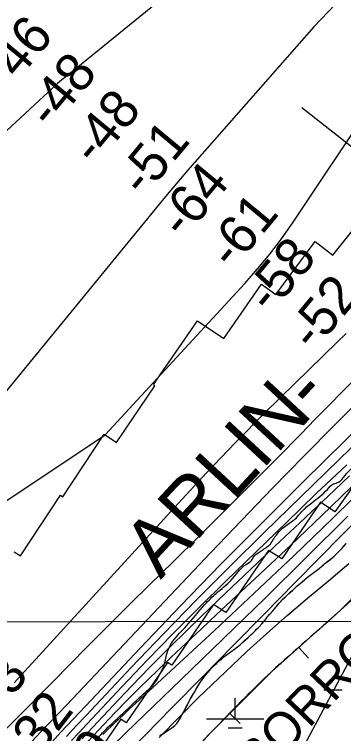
# Model space of a CAD drawing. Extents: x 3297735 to 3335592, y 670436 to 695807.
# Drawn here: x 3315898 to 3316472, y 684720 to 685975 of the extents above; entities that cross this region are included whole.
import ezdxf

# ---------------------------------------------------------------- set-up
doc = ezdxf.new("R2010")
doc.units = 0
for name, color, linetype in [('V-BORW-IDEN', 7, 'Continuous'), ('V-BORW-LINE', 7, 'Continuous'), ('V-GRID-MAJR', 7, 'Continuous'), ('V-RIVR-EDGE', 7, 'Continuous'), ('V-RIVR-RANG', 7, 'Continuous'), ('V-ROAD-CNTR', 7, 'Continuous'), ('V-RRAP-RVMT', 7, 'Continuous'), ('V-RRAP-RVMT-IDEN', 7, 'Continuous'), ('V-SITE-VEGE', 7, 'Continuous'), ('V-TOPO-DPTH', 7, 'Continuous'), ('V-TOPO-MAJR', 7, 'Continuous'), ('V-TOPO-MINR', 7, 'Continuous'), ('V-TOPO-WATR', 7, 'Continuous'), ('V-WETL-SWMP', 7, 'Continuous')]:
    doc.layers.add(name, color=color, linetype=linetype)

msp = doc.modelspace()

# ---------------------------------------------------------------- linework, layer by layer
at = {"layer": 'V-BORW-LINE'}
for p, q in [((3316393.5, 684870.6), (3316410.1, 684852)), ((3316273.4, 684755.2), (3316291.1, 684737.6))]:
    msp.add_line(p, q, dxfattribs=at)
msp.add_lwpolyline([(3316656.8, 685123.9), (3316626.3, 685093.6), (3316546.4, 685014.4), (3316466.3, 684935.5), (3316406.3, 684882), (3316346.3, 684828.5), (3316240.2, 684721.9), (3316227.3, 684708.6)], dxfattribs=at)
msp.add_spline([(3316061, 684544.4), (3316135.3, 684614.2), (3316346.3, 684828.5), (3316466.3, 684935.5), (3316626.3, 685093.6), (3316788.4, 685244.3), (3316877.5, 685308.2), (3316969.6, 685374.9), (3317033.1, 685411.6), (3317049.2, 685376.6), (3317057.1, 685343.9), (3317039.8, 685309.8), (3316928.3, 685169.5), (3316829.7, 685056.1), (3316730.3, 684938.4), (3316434.3, 684621.2), (3316410.6, 684596.2), (3316253.9, 684422.1), (3316103.3, 684269.5), (3316073.9, 684247.1), (3315985.7, 684193.8), (3315930.1, 684161.6), (3315892.4, 684158.6), (3315864.3, 684183.3), (3315846.9, 684211.7), (3315835.3, 684240.3), (3315902.8, 684341.5), (3315992.4, 684454.8), (3316024.3, 684502.8), (3316061, 684544.4)], degree=3, dxfattribs=at)
at = {"layer": 'V-GRID-MAJR'}
msp.add_lwpolyline([(3333388.2, 684936.3), (3332676.5, 684935.3), (3330154.9, 684931.8), (3328463.2, 684929.5), (3325367.2, 684925.5), (3322941.6, 684922.6), (3320771, 684920.2), (3318377.2, 684917.6), (3316653.7, 684915.8), (3314259.8, 684913.6), (3312823.6, 684912.3), (3310589.3, 684910.3), (3308642.2, 684908.8), (3305993.2, 684906.9), (3303248.2, 684905), (3301856.7, 684904.2)], dxfattribs=at)
at = {"layer": 'V-RIVR-EDGE'}
msp.add_spline([(3314332.5, 682283.9), (3314344.9, 682287.3), (3314358.1, 682294.7), (3314374.4, 682306.3), (3314394.2, 682317.1), (3314408.2, 682327.1), (3314425.7, 682339.9), (3314434.2, 682347.6), (3314443.2, 682360.4), (3314457.6, 682381.7), (3314472.4, 682411.9), (3314491.9, 682447.1), (3314504, 682468.4), (3314519.9, 682495.5), (3314540.6, 682530.4), (3314569.8, 682579.6), (3314586.9, 682612.5), (3314605.2, 682653.6), (3314624, 682696.2), (3314633.4, 682728.3), (3314641.6, 682755.5), (3314653.6, 682774.8), (3314666.9, 682788.4), (3314689.8, 682808.9), (3314699.9, 682821.2), (3314716.6, 682840.2), (3314742.7, 682874.3), (3314774.6, 682914.1), (3314793.3, 682940.5), (3314809.2, 682961.7), (3314829.5, 682991.6), (3314848.2, 683027.2), (3314871.5, 683064.7), (3314895.3, 683112.4), (3314930.7, 683167.8), (3314952.1, 683204.2), (3315057.2, 683357.9), (3315078.2, 683381.8), (3315093, 683392.3), (3315101.1, 683395.7), (3315113.6, 683398), (3315130.2, 683396.5), (3315136.4, 683396), (3315142.6, 683398.7), (3315151.6, 683404.9), (3315173, 683426.6), (3315192.8, 683442.1), (3315207.2, 683456.4), (3315216.5, 683472.2), (3315223.5, 683484.3), (3315237.1, 683502.8), (3315242.2, 683511.4), (3315243, 683524.5), (3315244.2, 683529.2), (3315255.5, 683547.8), (3315279.6, 683579.1), (3315294, 683598.9), (3315305.3, 683613.2), (3315310, 683627.1), (3315311.9, 683637.2), (3315317.8, 683645), (3315323.6, 683648), (3315323.6, 683652.3), (3315326.3, 683655.8), (3315330.6, 683660.8), (3315336, 683665.9), (3315339.9, 683675.5), (3315343.5, 683686.4), (3315346.6, 683695.7), (3315347, 683710.4), (3315347.4, 683722.4), (3315345.1, 683737.2), (3315345.2, 683750), (3315346.8, 683761.2), (3315349.5, 683764.3), (3315349.9, 683767.4), (3315354.2, 683779), (3315358.5, 683794.5), (3315362.4, 683800.4), (3315370.1, 683808.5), (3315374.4, 683815.8), (3315383.4, 683837.9), (3315387.3, 683855), (3315387, 683864.7), (3315385, 683871.3), (3315388.1, 683875.1), (3315392.8, 683876.3), (3315394.7, 683880.9), (3315403.3, 683896.4), (3315419.3, 683923.5), (3315433.7, 683947.5), (3315437.2, 683954.5), (3315436.8, 683961.1), (3315438, 683965), (3315450.9, 683988.6), (3315458.6, 683992.5), (3315462.5, 683995.2), (3315464.1, 684002.5), (3315468.8, 684016.5), (3315478.5, 684033.5), (3315498.3, 684056.7), (3315513.5, 684070.7), (3315521.3, 684082.3), (3315523.2, 684087.3), (3315534.9, 684097.8), (3315545, 684110.5), (3315557.1, 684124.1), (3315577.7, 684151.2), (3315590.5, 684164.3), (3315598.3, 684180.2), (3315604.2, 684192.6), (3315609.6, 684201.5), (3315623.6, 684224.7), (3315637.7, 684249.9), (3315651.7, 684270.4), (3315661, 684285.9), (3315665.7, 684296.4), (3315668.8, 684306.8), (3315671.5, 684310.7), (3315680.5, 684322.7), (3315685.9, 684326.6), (3315687.5, 684332), (3315687.5, 684337.4), (3315690.6, 684340.9), (3315706.2, 684356.8), (3315715.1, 684366.8), (3315728.7, 684382.7), (3315735.3, 684392), (3315740.8, 684400.1), (3315746.2, 684410.2), (3315754, 684419.9), (3315767.6, 684436.9), (3315797.2, 684465.1), (3315824.4, 684496.9), (3315835.7, 684508.9), (3315845.4, 684518.9), (3315855.9, 684533.2), (3315917.3, 684595.9), (3315957, 684638.1), (3315987.3, 684659.7), (3316015.3, 684684.5), (3316035.1, 684702.3), (3316044.1, 684713.5), (3316063.1, 684733.6), (3316100.4, 684768.4), (3316125.3, 684791.6), (3316138.5, 684803.6), (3316151, 684823.4), (3316159.5, 684843.1), (3316165.4, 684866), (3316174, 684881.5), (3316197.7, 684908.2), (3316229.6, 684945.3), (3316249.8, 684965.1), (3316275.5, 684987.9), (3316301.5, 685015.3), (3316311.2, 685022.3), (3316314.7, 685028.1), (3316324.8, 685037), (3316331.1, 685041.3), (3316337.3, 685045.1), (3316343.9, 685050.9), (3316349.7, 685059.8), (3316371.5, 685083.4), (3316388.6, 685096.2), (3316398.7, 685107.4), (3316416.2, 685122.9), (3316443.4, 685146.1), (3316453.9, 685155.7), (3316462.8, 685158.8), (3316468.6, 685163.5), (3316479.5, 685177), (3316494.7, 685189.8), (3316513.3, 685202.1), (3316536.7, 685221.1), (3316559.2, 685238.5), (3316587.2, 685262.4), (3316636.9, 685301.5), (3316712.3, 685357.5), (3316745.3, 685385), (3316768.2, 685402.4), (3316780.7, 685413.2), (3316806.3, 685440.7), (3316819.2, 685455.4), (3316844.4, 685481.7), (3316867, 685499.5), (3316882.5, 685511.1), (3316905.8, 685537.4), (3316931.9, 685564.1), (3316969.2, 685598.5), (3316985.9, 685613.6), (3317001.9, 685628.7), (3317017.8, 685644.5), (3317028.7, 685652.6), (3317037.2, 685661.2), (3317052.8, 685673.5), (3317075.3, 685687.8), (3317092.4, 685696.3), (3317103.3, 685703.3), (3317111, 685709.8), (3317130.9, 685733.8), (3317147.6, 685754.7), (3317177.2, 685789.2), (3317206.3, 685816.6), (3317272.8, 685885.1), (3317325.7, 685938.9), (3317356.8, 685972.2), (3317386.7, 686002.3), (3317409.6, 686022.4), (3317459.4, 686063.8), (3317493.2, 686088.9), (3317516.1, 686108.7), (3317520, 686116), (3317520.4, 686123), (3317527, 686135.8), (3317538.3, 686157.1), (3317553.9, 686174.9), (3317576, 686194.2), (3317585.8, 686203.9), (3317597.1, 686222.1), (3317609.5, 686237.6), (3317632.1, 686261.9), (3317642.2, 686270.8), (3317659.2, 686280.9), (3317668.6, 686290.2), (3317678.7, 686299.4), (3317692.7, 686308.3), (3317712.1, 686324.2), (3317733.9, 686344.3), (3317749, 686362.5), (3317772.7, 686387.2), (3317794.1, 686406.6), (3317815.5, 686421.7), (3317821.7, 686429.8), (3317831.4, 686444.5), (3317837.3, 686456.9), (3317843.9, 686458.4), (3317852.4, 686461.9), (3317865.6, 686468.5), (3317881.6, 686479.3), (3317892.4, 686489.3), (3317902.6, 686501.7), (3317906.8, 686510.6), (3317912.3, 686528.8), (3317916.6, 686539.7), (3317920.9, 686544.7), (3317931.8, 686551.7), (3317955.5, 686567.5), (3317973.7, 686583), (3317980, 686591.9), (3317987.3, 686602.7), (3318007.6, 686624.8), (3318020.4, 686634.8), (3318018.5, 686637.5), (3318030.9, 686653.4), (3318034.8, 686650.7), (3318039.4, 686656.9), (3318050.3, 686664.6), (3318082.6, 686680.8), (3318124.1, 686700.9), (3318142.8, 686716), (3318149.4, 686724.1), (3318148.6, 686727.6), (3318152.1, 686732.6), (3318161.8, 686744.6), (3318168.4, 686756.2), (3318174.7, 686766.3), (3318184.4, 686779.5), (3318196.1, 686795.3), (3318211.6, 686812.7), (3318221, 686824), (3318223.7, 686833.3), (3318227.6, 686840.6), (3318232.7, 686847.2), (3318235.8, 686857.7), (3318240.1, 686864.6), (3318252.9, 686883.2), (3318274.7, 686907.6), (3318298, 686928.5), (3318327.1, 686944.7), (3318349.3, 686951.6), (3318362.1, 686955.1), (3318370.2, 686961.3), (3318383.5, 686983.7), (3318391.3, 686996.5), (3318395.1, 687000), (3318401.7, 687000), (3318407.5, 687001.1), (3318412.6, 687003.8), (3318416.5, 687008.9), (3318422.7, 687017), (3318440.6, 687037.5), (3318448.8, 687040.2), (3318453, 687042.9), (3318455.8, 687051.4), (3318462.4, 687060.3), (3318484.9, 687082.8), (3318499.3, 687098.2), (3318510.6, 687111), (3318518.8, 687124.9), (3318525, 687134.6), (3318537.8, 687148.6), (3318566.2, 687172.1), (3318582.5, 687190.7), (3318592.6, 687203.1), (3318612.5, 687228.6), (3318628.4, 687251.9), (3318642.1, 687266.6), (3318646.3, 687279.7), (3318655.7, 687290.6), (3318665, 687298.7), (3318672.8, 687309.2), (3318676.7, 687321.2), (3318685.7, 687333.9), (3318691.5, 687344.4), (3318699.3, 687352.9), (3318716.4, 687367.2), (3318716.8, 687379.2), (3318717.6, 687392), (3318724.2, 687404.8), (3318732, 687415.7), (3318742.9, 687423.8), (3318760.3, 687430.7), (3318770, 687431.1), (3318780.9, 687428.3), (3318786.7, 687436.5), (3318804.2, 687454.3), (3318817.5, 687473.2), (3318829.9, 687487.5), (3318849, 687509.6), (3318869.2, 687534.4), (3318894.1, 687564.6), (3318929.5, 687611.8), (3318945.8, 687629.2), (3318962.9, 687647), (3318977.7, 687660.5), (3318993.6, 687679.9), (3319024.4, 687709.3), (3319059.4, 687753), (3319086.2, 687782), (3319108.8, 687809.5), (3319125.9, 687827.3), (3319135.2, 687842.4), (3319146.9, 687859.4), (3319161.7, 687877.6), (3319172.6, 687889.6), (3319185.8, 687908.6), (3319206.8, 687940.7), (3319238.3, 687987.6), (3319258.2, 688014.3), (3319282.3, 688048.7), (3319299.8, 688074.3), (3319310.7, 688085.9), (3319319.6, 688093.2), (3319326.3, 688101.4), (3319337.2, 688116.1), (3319351.9, 688127.7), (3319358.9, 688137.4), (3319372.5, 688156.3), (3319390.8, 688181.1), (3319409.1, 688207), (3319418.9, 688220.6), (3319428.6, 688231), (3319452.7, 688254.6), (3319466.7, 688269.3), (3319478, 688285.6), (3319487.3, 688294.5), (3319498.2, 688304.5), (3319498.2, 688312.3), (3319502.1, 688317.3), (3319523.5, 688343.7), (3319546, 688372.3), (3319572.1, 688405.6), (3319583.4, 688420.3), (3319604.8, 688443.1), (3319614.5, 688453.9), (3319630, 688470.2), (3319645.6, 688490.3), (3319664.3, 688513.9), (3319677.9, 688534.1), (3319689.6, 688553), (3319707.1, 688579.4), (3319721.9, 688607.3)], degree=3, dxfattribs=at)
at = {"layer": 'V-RIVR-RANG'}
msp.add_line((3317213.4, 685165.4), (3316398.9, 685812), dxfattribs=at)
at = {"layer": 'V-ROAD-CNTR'}
msp.add_spline([(3318355.4, 686051.3), (3318152.3, 685849.2), (3317971.8, 685680.4), (3317879.7, 685589.9), (3317724, 685436.5), (3317466.2, 685164.6), (3316895.4, 684580.9), (3316387, 684055.7), (3316009.4, 683669.6), (3315932.2, 683586.3), (3315870.4, 683508.7), (3315498.4, 682865.4)], degree=3, dxfattribs=at)
at = {"layer": 'V-RRAP-RVMT'}
for p, q in [((3316452.9, 685554.5), (3316598.4, 685738.6)), ((3316353.6, 685486), (3316421.7, 685578.7)), ((3316421.7, 685578.7), (3316452.9, 685554.5)), ((3316262.8, 685409.1), (3316328.3, 685504.4)), ((3316328.3, 685504.4), (3316353.6, 685486)), ((3316140.2, 685328.9), (3316216.9, 685440.2)), ((3316216.9, 685440.2), (3316262.8, 685409.1)), ((3316142.6, 685326.6), (3316140.2, 685328.9)), ((3316075.8, 685227.8), (3316142.6, 685326.6)), ((3315982.1, 685133.1), (3316054, 685242.7)), ((3316054, 685242.7), (3316075.8, 685227.8)), ((3316528.3, 685208.6), (3316456.5, 685106.8)), ((3315908.4, 685030.2), (3315978.1, 685135.9)), ((3315978.1, 685135.9), (3315982.1, 685133.1)), ((3316431.3, 685123.6), (3316363.9, 685025)), ((3316456.5, 685106.8), (3316431.3, 685123.6)), ((3315897.1, 685037.5), (3315908.4, 685030.2)), ((3316340.7, 685039.5), (3316266.1, 684931.2)), ((3316363.9, 685025), (3316340.7, 685039.5)), ((3316244.9, 684945.6), (3316172.3, 684839.4)), ((3316266.1, 684931.2), (3316244.9, 684945.6)), ((3316164.4, 684844.3), (3316092.5, 684739)), ((3316172.3, 684839.4), (3316164.4, 684844.3)), ((3316082.9, 684745.6), (3316009.7, 684638)), ((3316092.5, 684739), (3316082.9, 684745.6))]:
    msp.add_line(p, q, dxfattribs=at)
at = {"layer": 'V-SITE-VEGE'}
for points in [[(3316328.7, 684911.6), (3316336.3, 684920.5), (3316338.4, 684923.3), (3316342.2, 684927.9), (3316347.9, 684934.4), (3316350.8, 684937.6), (3316359.3, 684947.5), (3316366.4, 684955.1), (3316373.5, 684962.4), (3316376.3, 684964.7), (3316382.2, 684970), (3316385.9, 684973.1), (3316390.2, 684977.1), (3316396.1, 684981.9), (3316399.1, 684984.8), (3316404.1, 684989), (3316408.4, 684993.1), (3316428.8, 685007.9), (3316433.3, 685011.8), (3316438.9, 685016.9), (3316451.7, 685026.7), (3316455.7, 685030.1), (3316468.4, 685043), (3316475.8, 685051.5)], [(3316151.1, 684716.7), (3316159.1, 684721.5), (3316161.7, 684723.3), (3316165.2, 684725.5), (3316172.1, 684730.4), (3316177, 684734.2), (3316180.5, 684737.9), (3316184.4, 684743.2), (3316186.3, 684746.4), (3316189.1, 684752), (3316192.7, 684758.2), (3316199.4, 684770.5), (3316204.2, 684780.2), (3316209.4, 684789.2), (3316211.3, 684792.7), (3316214.2, 684797.7), (3316221.6, 684809.5), (3316227.5, 684817.4), (3316231.1, 684822.6), (3316238.4, 684830.9), (3316241.5, 684834.3), (3316246.5, 684839.4), (3316255.2, 684847.7), (3316259, 684850.7), (3316263, 684854.1), (3316268.9, 684858.6), (3316272.8, 684861.2), (3316278, 684865.1), (3316281.1, 684867.6), (3316286.7, 684871.7), (3316291, 684875.3), (3316295.7, 684879.5), (3316305.4, 684887.9), (3316310.5, 684892.8), (3316313.2, 684895.3), (3316323.6, 684906.1), (3316328.7, 684911.6)]]:
    msp.add_lwpolyline(points, dxfattribs=at)
at = {"layer": 'V-TOPO-DPTH'}
for points in [[(3315875.2, 684720.6), (3315898.3, 684743.7), (3315921.3, 684766.8), (3315944.3, 684790), (3315967.2, 684813.3), (3315991.9, 684838.6), (3316027.3, 684874.4), (3316062.8, 684910.1), (3316098.5, 684945.6), (3316134.4, 684980.9), (3316173.8, 685019.5), (3316219.5, 685064.5), (3316265.1, 685109.7), (3316310.4, 685155.1), (3316355.6, 685200.8), (3316397.4, 685243.3), (3316421.5, 685267.8), (3316445.6, 685292.3), (3316469.7, 685316.8), (3316493.8, 685341.4)], [(3316493.8, 685341.4), (3316469.7, 685316.8), (3316445.6, 685292.3), (3316421.5, 685267.8), (3316397.4, 685243.3), (3316355.6, 685200.8), (3316310.4, 685155.1), (3316265.1, 685109.7), (3316219.5, 685064.5), (3316173.8, 685019.5), (3316134.4, 684980.9), (3316098.5, 684945.6), (3316062.8, 684910.1), (3316027.3, 684874.4), (3315991.9, 684838.6), (3315967.2, 684813.3), (3315944.3, 684790), (3315921.3, 684766.8), (3315898.3, 684743.7), (3315875.2, 684720.6)], [(3315928.4, 684706.7), (3315943.3, 684722.4), (3315958.2, 684738.2), (3315973.1, 684754), (3315988.1, 684769.7), (3316240.1, 685035.8), (3316293.8, 685092.1), (3316347.8, 685148.2), (3316402.2, 685203.9), (3316456.9, 685259.3), (3316535.8, 685338.6)], [(3316535.8, 685338.6), (3316456.9, 685259.3), (3316402.2, 685203.9), (3316347.8, 685148.2), (3316293.8, 685092.1), (3316240.1, 685035.8), (3315988.1, 684769.7), (3315973.1, 684754), (3315958.2, 684738.2), (3315943.3, 684722.4), (3315928.4, 684706.7)], [(3315957.3, 684699.5), (3315978.6, 684722.4), (3316000, 684745.3), (3316021.5, 684768.1), (3316117.4, 684869.7), (3316187.3, 684942.8), (3316257.7, 685015.5), (3316329, 685087.4), (3316400.7, 685158.7), (3316586, 685341.1)], [(3316586, 685341.1), (3316400.7, 685158.7), (3316329, 685087.4), (3316257.7, 685015.5), (3316187.3, 684942.8), (3316117.4, 684869.7), (3316021.5, 684768.1), (3316000, 684745.3), (3315978.6, 684722.4), (3315957.3, 684699.5)], [(3316477.1, 685189.2), (3316450.5, 685164), (3316424, 685138.8), (3316397.6, 685113.4), (3316371.3, 685088), (3316266.1, 684986), (3316220.2, 684940.7), (3316174.7, 684895.1), (3316129.8, 684848.8), (3316085.3, 684802.1), (3316023.8, 684736.5), (3316010.5, 684722.3), (3315997.3, 684707.9)], [(3315997.3, 684707.9), (3316010.5, 684722.3), (3316023.8, 684736.5), (3316085.3, 684802.1), (3316129.8, 684848.8), (3316174.7, 684895.1), (3316220.2, 684940.7), (3316266.1, 684986), (3316371.3, 685088), (3316397.6, 685113.4), (3316424, 685138.8), (3316450.5, 685164), (3316477.1, 685189.2)], [(3316486.2, 685151), (3316433.3, 685099.9), (3316379.9, 685049.3), (3316326.3, 684998.9), (3316250.2, 684927.9), (3316223.7, 684903.1), (3316197.3, 684878.2), (3316171, 684853.3), (3316144.7, 684828.2), (3316133.5, 684817.4), (3316113.1, 684797.5), (3316092.9, 684777.4), (3316073.1, 684756.9), (3316053.5, 684736.3), (3316026.1, 684707)], [(3316486.2, 685151), (3316433.3, 685099.9), (3316379.9, 685049.3), (3316326.3, 684998.9), (3316250.2, 684927.9), (3316223.7, 684903.1), (3316197.3, 684878.2), (3316171, 684853.3), (3316144.7, 684828.2), (3316133.5, 684817.4), (3316113.1, 684797.5), (3316092.9, 684777.4), (3316073.1, 684756.9), (3316053.5, 684736.3), (3316026.1, 684707)], [(3316067.2, 684697.4), (3316092.1, 684721.8), (3316188.6, 684814.5), (3316261.7, 684885.2), (3316334.6, 684956.3), (3316407, 685027.7), (3316479.2, 685099.5)]]:
    msp.add_lwpolyline(points, dxfattribs=at)
at = {"layer": 'V-TOPO-MAJR'}
for points in [[(3316677.8, 686427.6), (3315986.5, 685865.4), (3315983, 685862.7), (3315979.5, 685859.9), (3315976.1, 685857), (3315972.8, 685854), (3315827.4, 685719.8)], [(3316299.9, 684505.7), (3316592, 685054.4), (3316721.8, 685220.7), (3316731.5, 685232.1), (3316741.6, 685243.2), (3316751.9, 685254.1), (3316839.5, 685342.8), (3316858, 685360.5), (3316877.3, 685377.3), (3316897.5, 685393), (3317338, 685746.2), (3317361.3, 685770), (3317384.6, 685793.9), (3317407.6, 685817.9), (3317430.5, 685842.1), (3317490.2, 685905.5), (3317542.9, 685961.3), (3317595.9, 686016.9)], [(3315897.3, 684809), (3316182.9, 685121.5), (3316232.7, 685175), (3316283.1, 685227.8), (3316334.4, 685279.7), (3316386.4, 685331), (3316460.9, 685403.4), (3316476.3, 685417.9)]]:
    msp.add_lwpolyline(points, dxfattribs=at)
at = {"layer": 'V-TOPO-MINR'}
for points in [[(3316055.6, 685241.4), (3316299.3, 685505.5), (3316321.5, 685530.7), (3316342.8, 685556.5), (3316363, 685583.3), (3316382.3, 685610.8), (3316518.9, 685815), (3316548.7, 685862), (3316576.7, 685909.9), (3316602.3, 685959.1), (3316626.3, 686009.3)], [(3316457.2, 685992.4), (3316419.8, 685953.2), (3316212.3, 685717.2), (3316199.3, 685702.3), (3316186.4, 685687.2), (3316173.7, 685672.1), (3316161, 685656.8), (3315780.5, 685192.6), (3315754, 685160.4), (3315727.4, 685128.2), (3315700.8, 685096), (3315674.1, 685063.9), (3315630.4, 685011.5), (3315625.5, 685005.6), (3315620.8, 684999.6), (3315616.1, 684993.5), (3315611.5, 684987.4), (3315563.8, 684922.7), (3315563.6, 684919.4), (3315564.3, 684917.3), (3315566.6, 684916.7), (3315569.8, 684917.2), (3316055.6, 685241.4)], [(3316493.8, 685341.4), (3316469.7, 685316.8), (3316445.6, 685292.3), (3316421.5, 685267.8), (3316397.4, 685243.3), (3316355.6, 685200.8), (3316310.4, 685155.1), (3316265.1, 685109.7), (3316219.5, 685064.5), (3316173.8, 685019.5), (3316134.4, 684980.9), (3316098.5, 684945.6), (3316062.8, 684910.1), (3316027.3, 684874.4), (3315991.9, 684838.6), (3315967.2, 684813.3), (3315944.3, 684790), (3315921.3, 684766.8), (3315898.3, 684743.7), (3315875.2, 684720.6)], [(3315928.4, 684706.7), (3315943.3, 684722.4), (3315958.2, 684738.2), (3315973.1, 684754), (3315988.1, 684769.7), (3316240.1, 685035.8), (3316293.8, 685092.1), (3316347.8, 685148.2), (3316402.2, 685203.9), (3316456.9, 685259.3), (3316535.8, 685338.6)], [(3315957.3, 684699.5), (3315978.6, 684722.4), (3316000, 684745.3), (3316021.5, 684768.1), (3316117.4, 684869.7), (3316187.3, 684942.8), (3316257.7, 685015.5), (3316329, 685087.4), (3316400.7, 685158.7), (3316586, 685341.1)], [(3316102.2, 684693.4), (3316172.3, 684764.9), (3316226, 684819.7), (3316279.7, 684874.4), (3316333.4, 684929), (3316387.2, 684983.7), (3316676.4, 685277.5)], [(3315988.1, 684715), (3316005.4, 684733.6), (3316022.7, 684752), (3316101.1, 684835.2), (3316158, 684894.9), (3316215.4, 684954.1), (3316273.6, 685012.5), (3316332.3, 685070.4), (3316526.9, 685260.2)], [(3315997.3, 684707.9), (3316010.5, 684722.3), (3316023.8, 684736.5), (3316085.3, 684802.1), (3316129.8, 684848.8), (3316174.7, 684895.1), (3316220.2, 684940.7), (3316266.1, 684986), (3316371.3, 685088), (3316397.6, 685113.4), (3316424, 685138.8), (3316450.5, 685164), (3316477.1, 685189.2)], [(3316015.5, 684711.3), (3316025, 684721.5), (3316069.5, 684769.1), (3316101.5, 684802.8), (3316133.8, 684836.2), (3316166.7, 684869.1), (3316199.9, 684901.6), (3316222.7, 684923.6), (3316265.6, 684964.9), (3316308.7, 685006), (3316351.9, 685047), (3316395.3, 685087.8), (3316405.8, 685097.8), (3316443.9, 685133.7), (3316481.8, 685169.7)], [(3316052, 684718.6), (3316059.4, 684726), (3316067, 684733.4), (3316070.6, 684736.8), (3316080.1, 684745.8), (3316089.5, 684754.8), (3316099, 684763.7), (3316108.6, 684772.5), (3316246.6, 684900.3), (3316315.9, 684965), (3316384.7, 685030.2), (3316452.8, 685096.1), (3316520.5, 685162.4)], [(3316067.2, 684697.4), (3316092.1, 684721.8), (3316188.6, 684814.5), (3316261.7, 684885.2), (3316334.6, 684956.3), (3316407, 685027.7), (3316479.2, 685099.5)], [(3316149.8, 684713.2), (3316184, 684748.3), (3316218.7, 684783), (3316253.9, 684817.1), (3316289.5, 684850.8), (3316302.9, 684863.1), (3316337.7, 684894.8), (3316372.9, 684925.9), (3316408.8, 684956.4), (3316445, 684986.4), (3316480.9, 685016.8)]]:
    msp.add_lwpolyline(points, dxfattribs=at)
at = {"layer": 'V-TOPO-WATR'}
msp.add_lwpolyline([(3316026.1, 684707), (3316053.5, 684736.3), (3316073.1, 684756.9), (3316092.9, 684777.4), (3316113.1, 684797.5), (3316133.5, 684817.4), (3316144.7, 684828.2), (3316171, 684853.3), (3316197.3, 684878.2), (3316223.7, 684903.1), (3316250.2, 684927.9), (3316326.3, 684998.9), (3316379.9, 685049.3), (3316433.3, 685099.9), (3316486.2, 685151)], dxfattribs=at)
at = {"layer": 'V-WETL-SWMP'}
for p, q in [((3316437.1, 684796.7), (3316469.1, 684796.7)), ((3316282.5, 684746), (3316282.5, 684782)), ((3316232.5, 684746), (3316332.5, 684746)), ((3316270.5, 684730.5), (3316294.5, 684730.5))]:
    msp.add_line(p, q, dxfattribs=at)
for points in [[(3316373.5, 684962.4), (3316376.3, 684964.7), (3316379.8, 684967.9), (3316382.2, 684970), (3316385.9, 684973.1), (3316390.2, 684977.1), (3316393.7, 684980), (3316396.1, 684981.9), (3316399.1, 684984.8), (3316404.1, 684989), (3316408.4, 684993.1), (3316428.8, 685007.9), (3316433.3, 685011.8), (3316436.3, 685014.4), (3316438.9, 685016.9), (3316449.1, 685024.7), (3316451.7, 685026.7), (3316455.7, 685030.1), (3316460.9, 685035.4), (3316466.1, 685040.7), (3316468.4, 685043), (3316471.3, 685046.4), (3316475.8, 685051.5)], [(3316154.5, 684718.9), (3316159.1, 684721.5), (3316161.7, 684723.3), (3316165.2, 684725.5), (3316169.2, 684728.3), (3316172.1, 684730.4), (3316177, 684734.2), (3316180.5, 684737.9), (3316184.4, 684743.2), (3316186.3, 684746.4), (3316189.1, 684752), (3316192.7, 684758.2), (3316194.4, 684761.3), (3316197.3, 684766.6), (3316199.4, 684770.5), (3316202.3, 684776.5), (3316204.2, 684780.2), (3316206.3, 684783.7), (3316209.4, 684789.2), (3316211.3, 684792.7), (3316214.2, 684797.7), (3316216.2, 684801), (3316219.4, 684806), (3316221.6, 684809.5), (3316225, 684814.3), (3316227.5, 684817.4), (3316231.1, 684822.6), (3316233.9, 684825.8), (3316238.4, 684830.9), (3316241.5, 684834.3), (3316246.5, 684839.4), (3316249.8, 684842.6), (3316255.2, 684847.7), (3316259, 684850.7), (3316263, 684854.1), (3316268.9, 684858.6), (3316272.8, 684861.2), (3316278, 684865.1), (3316281.1, 684867.6), (3316286.7, 684871.7), (3316291, 684875.3), (3316295.7, 684879.5), (3316299, 684882.4), (3316305.4, 684887.9), (3316310.5, 684892.8), (3316313.2, 684895.3), (3316317.2, 684899.4), (3316319.8, 684902.2), (3316323.6, 684906.1), (3316328.7, 684911.6), (3316331.3, 684914.6), (3316336.3, 684920.5), (3316338.4, 684923.3), (3316342.2, 684927.9), (3316347.9, 684934.4), (3316350.8, 684937.6), (3316355, 684942.4), (3316359.3, 684947.5), (3316362.1, 684950.5), (3316366.4, 684955.1), (3316369.6, 684958.3), (3316373.5, 684962.4)]]:
    msp.add_lwpolyline(points, dxfattribs=at)

# ---------------------------------------------------------------- texts
at = {"layer": 'V-BORW-IDEN'}
msp.add_text('BORROW PIT', height=64, rotation=46.327, dxfattribs=at).set_placement((3316325.7, 684638.9))
at = {"layer": 'V-RIVR-RANG'}
for s, rotation, p in [('-46', 50.2837, (3315885.2, 685836.8)), ('-48', 50.2837, (3315961.6, 685772.3)), ('-48', 50.2837, (3316038.4, 685708.2)), ('-51', 50.2837, (3316123.1, 685653.6)), ('-64', 50.2837, (3316192.4, 685580.6)), ('-61', 50.2837, (3316277.9, 685527.1)), ('-58', 50.2837, (3316344.1, 685450.2)), ('-52', 50.2837, (3316419.5, 685384.5)), ('-53', 52.3749, (3315845.3, 684720)), ('-32', 52.3749, (3315923.7, 684657.9)), ('9.9', 52.3749, (3316002.2, 684595.8))]:
    msp.add_text(s, height=67, rotation=rotation, dxfattribs=at).set_placement(p)
at = {"layer": 'V-RRAP-RVMT-IDEN'}
msp.add_text('ARLIN-', height=100, rotation=47.1903, dxfattribs=at).set_placement((3316152.4, 684988))

doc.saveas('drawing.dxf')
